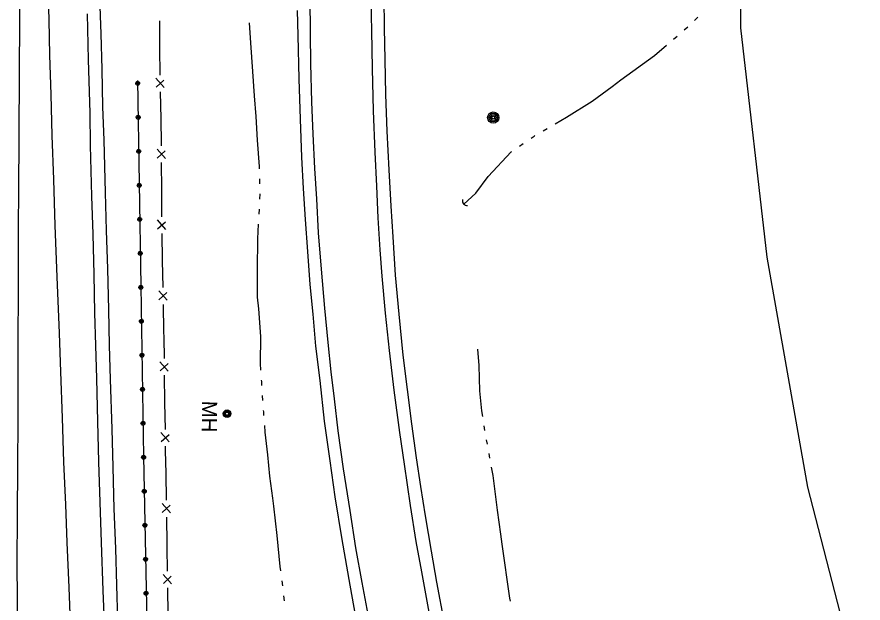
# Model space of a CAD drawing. Extents: x 589250 to 1188077, y 162953 to 363065.
# Drawn here: x 594061.1 to 594395.8, y 187279.3 to 187511.1 of the extents above; entities that cross this region are included whole.
import ezdxf

# ---------------------------------------------------------------- set-up
doc = ezdxf.new("R2010")
doc.units = 0
for name, color, linetype in [('E_BMGRD_P', 7, 'Continuous'), ('E_DRN', 7, 'Continuous'), ('E_FEN_P', 7, 'Continuous'), ('E_MAP_Limits', 7, 'Continuous'), ('E_MISCPROP', 7, 'Continuous'), ('E_RDWY', 7, 'Continuous'), ('E_RDWY_Gravel', 7, 'Continuous'), ('E_UTL_MH', 7, 'Continuous'), ('E_UTL_MH_Text', 7, 'Continuous'), ('E_WTR_FlowLine', 7, 'Continuous')]:
    doc.layers.add(name, color=color, linetype=linetype)

msp = doc.modelspace()

# ---------------------------------------------------------------- linework, layer by layer
at = {"layer": 'E_BMGRD_P'}
for p, q in [((594108.84, 187485.93), (594110.07, 187404.66)), ((594110.07, 187404.66), (594111.17, 187337.26)), ((594111.17, 187337.26), (594112.17, 187285.05)), ((594112.17, 187285.05), (594112.72, 187254.19))]:
    msp.add_line(p, q, dxfattribs=at)
for centre, major_axis, ratio in [((594108.86, 187484.81), (0.076, -0.78), 0.999874), ((594108.86, 187484.81), (0.038, -0.393), 0.999874), ((594109.06, 187471.37), (0.076, -0.78), 0.999874), ((594109.06, 187471.37), (0.038, -0.393), 0.999874), ((594109.27, 187457.92), (0.076, -0.78), 0.999874), ((594109.27, 187457.92), (0.038, -0.393), 0.999874), ((594109.47, 187444.48), (0.076, -0.78), 0.999874), ((594109.47, 187444.48), (0.038, -0.393), 0.999874), ((594109.67, 187431.03), (0.076, -0.78), 0.999874), ((594109.67, 187431.03), (0.038, -0.393), 0.999874), ((594109.87, 187417.59), (0.076, -0.78), 0.999874), ((594109.87, 187417.59), (0.038, -0.393), 0.999874), ((594110.08, 187404.14), (0.064, 0.781), 0.999874), ((594110.08, 187404.14), (0.032, 0.393), 0.999874), ((594110.3, 187390.7), (0.064, 0.781), 0.999874), ((594110.3, 187390.7), (0.032, 0.393), 0.999874), ((594110.52, 187377.25), (0.064, 0.781), 0.999874), ((594110.52, 187377.25), (0.032, 0.393), 0.999874), ((594110.74, 187363.81), (0.064, 0.781), 0.999874), ((594110.74, 187363.81), (0.032, 0.393), 0.999874), ((594110.95, 187350.36), (0.064, 0.781), 0.999874), ((594110.96, 187350.36), (0.032, 0.393), 0.999874), ((594111.18, 187336.92), (0.01, 0.783), 0.999875), ((594111.18, 187336.92), (0.005, 0.394), 0.999875), ((594111.43, 187323.47), (0.01, 0.783), 0.999875), ((594111.43, 187323.47), (0.005, 0.394), 0.999875), ((594111.69, 187310.03), (0.01, 0.783), 0.999875), ((594111.69, 187310.03), (0.005, 0.394), 0.999875), ((594111.95, 187296.58), (0.01, 0.783), 0.999875), ((594111.95, 187296.58), (0.005, 0.394), 0.999875), ((594112.2, 187283.14), (0.014, -0.783), 0.999875), ((594112.2, 187283.14), (0.007, -0.394), 0.999875)]:
    msp.add_ellipse(centre, major_axis=major_axis, ratio=ratio, dxfattribs=at)
at = {"layer": 'E_DRN'}
msp.add_arc((594239.22, 187438.42), 1.94, 167.2264, 273.4866, dxfattribs=at)
at = {"layer": 'E_FEN_P'}
for p, q in [((594117.58, 187500.42), (594117.58, 187509.48)), ((594117.61, 187498.78), (594117.58, 187500.42)), ((594117.8, 187488.08), (594117.61, 187498.78)), ((594119.38, 187483.13), (594116.07, 187486.8)), ((594116.13, 187483.24), (594119.26, 187486.1)), ((594118.09, 187470.75), (594117.91, 187481.45)), ((594118.27, 187460.84), (594118.09, 187470.75)), ((594118.27, 187460.05), (594118.27, 187460.84)), ((594119.8, 187455.08), (594116.53, 187458.79)), ((594116.55, 187455.23), (594119.71, 187458.05)), ((594118.38, 187442.72), (594118.31, 187453.42)), ((594118.44, 187432.02), (594118.38, 187442.72)), ((594119.97, 187427.05), (594116.7, 187430.75)), ((594116.72, 187427.2), (594119.88, 187430.02)), ((594118.7, 187414.69), (594118.5, 187425.39)), ((594118.91, 187403.99), (594118.7, 187414.69)), ((594120.5, 187399.04), (594117.19, 187402.7)), ((594117.25, 187399.14), (594120.38, 187402.01)), ((594119.24, 187386.66), (594119.04, 187397.36)), ((594119.29, 187384.34), (594119.24, 187386.66)), ((594119.4, 187375.96), (594119.29, 187384.34)), ((594120.97, 187371), (594117.67, 187374.68)), ((594117.72, 187371.12), (594120.86, 187373.97)), ((594119.65, 187358.63), (594119.5, 187369.33)), ((594119.8, 187347.93), (594119.65, 187358.63)), ((594121.37, 187342.97), (594118.07, 187346.65)), ((594118.12, 187343.09), (594121.26, 187345.94)), ((594119.92, 187339.51), (594119.89, 187341.3)), ((594120.06, 187330.6), (594119.92, 187339.51)), ((594120.22, 187319.9), (594120.06, 187330.6)), ((594121.8, 187314.94), (594118.5, 187318.62)), ((594118.55, 187315.06), (594121.69, 187317.92)), ((594120.5, 187302.57), (594120.33, 187313.27)), ((594120.52, 187301.31), (594120.5, 187302.57)), ((594120.68, 187291.87), (594120.52, 187301.31)), ((594122.27, 187286.92), (594118.96, 187290.59)), ((594119.02, 187287.03), (594122.15, 187289.89)), ((594120.98, 187274.54), (594120.8, 187285.24))]:
    msp.add_line(p, q, dxfattribs=at)
at = {"layer": 'E_MAP_Limits'}
for p, q in [((594346.69, 187602.23), (594347.34, 187506.68)), ((594347.34, 187506.68), (594357.7, 187416.11)), ((594357.7, 187416.11), (594373.82, 187325.12)), ((594373.82, 187325.12), (594395.8, 187239.8))]:
    msp.add_line(p, q, dxfattribs=at)
at = {"layer": 'E_MISCPROP'}
for radius in [2.23, 1.67, 1.12, 0.558]:
    msp.add_circle((594249.52, 187471.26), radius, dxfattribs=at)
at = {"layer": 'E_RDWY'}
for p, q in [((594062.07, 187523.96), (594062.16, 187507.34)), ((594073.8, 187509.94), (594073.36, 187523.92)), ((594177.16, 187504.32), (594177.04, 187518.97)), ((594201.42, 187505.64), (594201.28, 187517.31)), ((594089.35, 187494.08), (594088.98, 187512.27)), ((594074.15, 187495.98), (594073.8, 187509.94)), ((594062.16, 187507.34), (594061.97, 187491.19)), ((594177.4, 187492.57), (594177.16, 187504.32)), ((594201.71, 187490.68), (594201.42, 187505.64)), ((594074.59, 187480.33), (594074.15, 187495.98)), ((594090, 187473.09), (594089.35, 187494.08)), ((594061.97, 187491.19), (594061.86, 187461.75)), ((594177.81, 187477.31), (594177.4, 187492.57)), ((594202.17, 187473.9), (594201.71, 187490.68)), ((594075.09, 187464.21), (594074.59, 187480.33)), ((594178.27, 187464.86), (594177.81, 187477.31)), ((594090.25, 187460.24), (594090, 187473.09)), ((594202.75, 187457.6), (594202.17, 187473.9)), ((594075.7, 187446.76), (594075.09, 187464.21)), ((594178.89, 187451.05), (594178.27, 187464.86)), ((594061.86, 187461.75), (594061.67, 187444.03)), ((594090.76, 187440.18), (594090.25, 187460.24)), ((594203.42, 187444.13), (594202.75, 187457.6)), ((594179.66, 187439.14), (594178.89, 187451.05)), ((594061.67, 187444.03), (594061.58, 187426.31)), ((594076.26, 187428.52), (594075.7, 187446.76)), ((594203.98, 187431.55), (594203.42, 187444.13)), ((594091.23, 187425.09), (594090.76, 187440.18)), ((594180.44, 187425.66), (594179.66, 187439.14)), ((594204.75, 187418.9), (594203.98, 187431.55)), ((594077.03, 187408.32), (594076.26, 187428.52)), ((594061.58, 187426.31), (594061.62, 187405.74)), ((594091.63, 187409.16), (594091.23, 187425.09)), ((594181.56, 187411.34), (594180.44, 187425.66)), ((594205.6, 187408.52), (594204.75, 187418.9)), ((594182.92, 187395.82), (594181.56, 187411.34)), ((594077.92, 187386.05), (594077.03, 187408.32)), ((594091.94, 187393.97), (594091.63, 187409.16)), ((594206.92, 187393.96), (594205.6, 187408.52)), ((594061.62, 187405.74), (594061.47, 187379.69)), ((594092.29, 187381.16), (594091.94, 187393.97)), ((594184.16, 187382.26), (594182.92, 187395.82)), ((594208.52, 187379.13), (594206.92, 187393.96)), ((594078.46, 187370.73), (594077.92, 187386.05)), ((594092.74, 187368.1), (594092.29, 187381.16)), ((594185.43, 187370.75), (594184.16, 187382.26)), ((594061.47, 187379.69), (594061.42, 187365.48)), ((594210.37, 187363.51), (594208.52, 187379.13)), ((594079.16, 187352.48), (594078.46, 187370.73)), ((594186.68, 187359.96), (594185.43, 187370.75)), ((594093.13, 187351.12), (594092.74, 187368.1)), ((594061.42, 187365.48), (594061.45, 187350.32)), ((594212.57, 187346.72), (594210.37, 187363.51)), ((594188.17, 187347.42), (594186.68, 187359.96)), ((594061.45, 187350.32), (594061.29, 187334.73)), ((594079.71, 187335.03), (594079.16, 187352.48)), ((594093.55, 187335.08), (594093.13, 187351.12)), ((594190.33, 187332.33), (594188.17, 187347.42)), ((594214.37, 187334.15), (594212.57, 187346.72)), ((594061.29, 187334.73), (594061.21, 187312.73)), ((594080.43, 187318.25), (594079.71, 187335.03)), ((594094.03, 187319.12), (594093.55, 187335.08)), ((594216.76, 187317.8), (594214.37, 187334.15)), ((594192.85, 187315.85), (594190.33, 187332.33)), ((594080.93, 187303.16), (594080.43, 187318.25)), ((594094.56, 187303.19), (594094.03, 187319.12)), ((594219.07, 187303.66), (594216.76, 187317.8)), ((594195.19, 187301.16), (594192.85, 187315.85)), ((594061.21, 187312.73), (594061.09, 187296.37)), ((594221.22, 187291.6), (594219.07, 187303.66)), ((594081.78, 187285.4), (594080.93, 187303.16)), ((594095.25, 187284.25), (594094.56, 187303.19)), ((594197.71, 187287.45), (594195.19, 187301.16)), ((594061.09, 187296.37), (594061.14, 187279.39)), ((594224.19, 187275.67), (594221.22, 187291.6)), ((594200.41, 187272.61), (594197.71, 187287.45)), ((594082.6, 187264.94), (594081.78, 187285.4)), ((594095.88, 187266.44), (594095.25, 187284.25)), ((594061.14, 187279.39), (594061.11, 187259.26))]:
    msp.add_line(p, q, dxfattribs=at)
at = {"layer": 'E_RDWY_Gravel'}
for p, q in [((594094.43, 187504.38), (594093.72, 187521.53)), ((594206.45, 187506.57), (594206.34, 187521.53)), ((594172.32, 187503.71), (594172.13, 187513.56)), ((594094.82, 187490.38), (594094.43, 187504.38)), ((594206.74, 187494.26), (594206.45, 187506.57)), ((594172.68, 187486.6), (594172.32, 187503.71)), ((594207.02, 187480.33), (594206.74, 187494.26)), ((594095.11, 187475.44), (594094.82, 187490.38)), ((594173.31, 187470.66), (594172.68, 187486.6)), ((594207.55, 187465.88), (594207.02, 187480.33)), ((594095.58, 187462.28), (594095.11, 187475.44)), ((594173.83, 187455.55), (594173.31, 187470.66)), ((594208.29, 187450.58), (594207.55, 187465.88)), ((594096.08, 187441.63), (594095.58, 187462.28)), ((594174.45, 187443.18), (594173.83, 187455.55)), ((594209.08, 187436.21), (594208.29, 187450.58)), ((594096.55, 187426.56), (594096.08, 187441.63)), ((594175.24, 187430.91), (594174.45, 187443.18)), ((594209.93, 187424.09), (594209.08, 187436.21)), ((594176.16, 187418.25), (594175.24, 187430.91)), ((594096.99, 187411.45), (594096.55, 187426.56)), ((594210.88, 187408.91), (594209.93, 187424.09)), ((594177.15, 187405.25), (594176.16, 187418.25)), ((594097.41, 187395.18), (594096.99, 187411.45)), ((594212.27, 187393.48), (594210.88, 187408.91)), ((594178.24, 187393.51), (594177.15, 187405.25)), ((594097.77, 187381.25), (594097.41, 187395.18)), ((594179.39, 187380.8), (594178.24, 187393.51)), ((594213.92, 187377.32), (594212.27, 187393.48)), ((594098.09, 187367.68), (594097.77, 187381.25)), ((594181.01, 187367.28), (594179.39, 187380.8)), ((594215.54, 187363.65), (594213.92, 187377.32)), ((594098.71, 187348.13), (594098.09, 187367.68)), ((594182.82, 187351.22), (594181.01, 187367.28)), ((594217.34, 187350.1), (594215.54, 187363.65)), ((594185.04, 187335.47), (594182.82, 187351.22)), ((594099.2, 187332.96), (594098.71, 187348.13)), ((594219.17, 187336.74), (594217.34, 187350.1)), ((594220.83, 187325.35), (594219.17, 187336.74)), ((594187.04, 187321.25), (594185.04, 187335.47)), ((594099.62, 187316.57), (594099.2, 187332.96)), ((594222.77, 187313.8), (594220.83, 187325.35)), ((594189.68, 187304.43), (594187.04, 187321.25)), ((594100.15, 187300.86), (594099.62, 187316.57)), ((594225.07, 187299.81), (594222.77, 187313.8)), ((594192.9, 187286.38), (594189.68, 187304.43)), ((594100.55, 187286.31), (594100.15, 187300.86)), ((594227.23, 187287.49), (594225.07, 187299.81)), ((594230.63, 187269.71), (594227.23, 187287.49)), ((594101.07, 187272.64), (594100.55, 187286.31)), ((594195.15, 187273.8), (594192.9, 187286.38))]:
    msp.add_line(p, q, dxfattribs=at)
at = {"layer": 'E_UTL_MH'}
for centre, radius in [((594144.23, 187354.13), 1.5), ((594144.22, 187354.13), 1.22), ((594144.21, 187354.14), 0.968), ((594144.2, 187354.16), 0.605)]:
    msp.add_circle(centre, radius, dxfattribs=at)
at = {"layer": 'E_WTR_FlowLine'}
for p, q in [((594329.14, 187509.66), (594330.45, 187510.97)), ((594152.9, 187508.72), (594153.48, 187500.83)), ((594325.01, 187505.92), (594326.42, 187507.13)), ((594153.48, 187500.83), (594154.32, 187489.48)), ((594320.79, 187502.27), (594322.2, 187503.49)), ((594313.24, 187495.75), (594317.98, 187499.84)), ((594299.97, 187486.2), (594313.24, 187495.75)), ((594154.32, 187489.48), (594154.99, 187479.88)), ((594296.51, 187483.59), (594299.97, 187486.2)), ((594288.68, 187477.69), (594296.51, 187483.59)), ((594154.99, 187479.88), (594155.56, 187471.74)), ((594278.47, 187471.45), (594288.68, 187477.69)), ((594155.56, 187471.74), (594156.17, 187462.34)), ((594274.01, 187468.83), (594278.47, 187471.45)), ((594264.45, 187463.1), (594265.67, 187463.94)), ((594265.67, 187463.94), (594266, 187464.13)), ((594269.2, 187466.01), (594270.8, 187466.95)), ((594156.17, 187462.34), (594156.85, 187451.84)), ((594259.88, 187459.91), (594261.4, 187460.97)), ((594247.53, 187448.01), (594256.64, 187457.66)), ((594256.64, 187457.66), (594256.83, 187457.79)), ((594156.85, 187451.84), (594156.87, 187451.01)), ((594242.58, 187441.4), (594247.53, 187448.01)), ((594156.98, 187447.03), (594157.04, 187445.03)), ((594157.15, 187441.05), (594157.07, 187439.05)), ((594237.93, 187436.97), (594242.58, 187441.4)), ((594156.9, 187435.07), (594156.81, 187433.07)), ((594156.58, 187429.09), (594156.22, 187423.28)), ((594156.22, 187423.28), (594156.17, 187411.12)), ((594156.17, 187411.12), (594156.06, 187401.3)), ((594156.06, 187401.3), (594156.18, 187400.19)), ((594156.18, 187400.19), (594156.68, 187395.68)), ((594156.68, 187395.68), (594157.45, 187384.63)), ((594157.45, 187384.63), (594157.3, 187373.99)), ((594243.32, 187379.68), (594243.78, 187373.16)), ((594157.3, 187373.99), (594157.48, 187371.33)), ((594243.78, 187373.16), (594244.12, 187363.18)), ((594157.76, 187367.35), (594157.79, 187366.88)), ((594157.79, 187366.88), (594157.89, 187365.36)), ((594158.16, 187361.38), (594158.29, 187359.39)), ((594244.12, 187363.18), (594244.84, 187355.24)), ((594158.56, 187355.41), (594158.59, 187354.84)), ((594158.59, 187354.84), (594158.69, 187353.42)), ((594244.84, 187355.24), (594245.2, 187352.99)), ((594158.97, 187349.44), (594159.15, 187346.8)), ((594159.15, 187346.8), (594160.23, 187337.86)), ((594245.79, 187349.34), (594246.08, 187347.52)), ((594246.7, 187343.87), (594247.04, 187342.06)), ((594160.23, 187337.86), (594160.94, 187329.49)), ((594247.71, 187338.43), (594248.05, 187336.61)), ((594248.73, 187332.98), (594249.34, 187329.73)), ((594160.94, 187329.49), (594162.16, 187320.71)), ((594249.34, 187329.73), (594251.03, 187316.03)), ((594162.16, 187320.71), (594162.59, 187317.56)), ((594162.59, 187317.56), (594163.96, 187306)), ((594251.03, 187316.03), (594252.4, 187306.46)), ((594163.96, 187306), (594165.14, 187293.72)), ((594252.4, 187306.46), (594252.96, 187302.53)), ((594252.96, 187302.53), (594255.97, 187281.22)), ((594165.14, 187293.72), (594165.36, 187291.97)), ((594165.86, 187288.01), (594166.11, 187286.03)), ((594166.6, 187282.07), (594166.85, 187280.09)), ((594255.97, 187281.22), (594256.24, 187279.96))]:
    msp.add_line(p, q, dxfattribs=at)

# ---------------------------------------------------------------- texts
at = {"layer": 'E_UTL_MH_Text'}
msp.add_text('MH', height=6, rotation=269.4826, dxfattribs=at).set_placement((594134.31, 187359.26))

doc.saveas('drawing.dxf')
